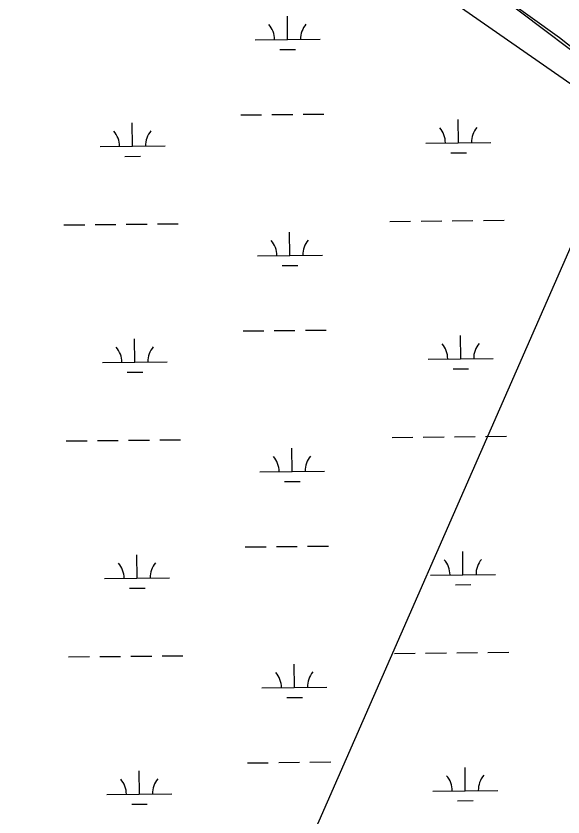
# Model space of a CAD drawing. Extents: x 3734862 to 3772949, y 391520 to 417239.
# Drawn here: x 3755877 to 3756719, y 407480 to 408713 of the extents above; entities that cross this region are included whole.
import ezdxf

# ---------------------------------------------------------------- set-up
doc = ezdxf.new("R2010")
doc.units = 0
doc.layers.add('V-TOPO-SHOR', color=7, linetype='Continuous')
doc.layers.add('V-WETL-SWMP', color=7, linetype='Continuous')

msp = doc.modelspace()

# ---------------------------------------------------------------- linework, layer by layer
at = {"layer": 'V-TOPO-SHOR'}
for p, q in [((3756713.9, 408680), (3756253.5, 409011.3)), ((3756785.8, 408622.7), (3756713.9, 408680))]:
    msp.add_line(p, q, dxfattribs=at)
for points in [[(3753738.1, 407671.8), (3753719.7, 407775.8), (3753728.4, 407819.6), (3753938.8, 408292.9), (3754499.8, 409686.6), (3754622.5, 409923.3), (3754622.5, 409923.3), (3754648.8, 409923.3), (3754675.1, 409897), (3755078.3, 409730.4), (3755209.8, 409695.4), (3755297.4, 409651.5), (3755621.7, 409406.1), (3756568.4, 408722.4), (3756815.8, 408550.6)], [(3758104.3, 407457.8), (3757664, 407824.8), (3757133.9, 408297.8), (3756815.8, 408550.6), (3756204.2, 407156.1)]]:
    msp.add_lwpolyline(points, dxfattribs=at)
at = {"layer": 'V-WETL-SWMP'}
for p, q in [((3756295.4, 408677.2), (3756295, 408713.2)), ((3756245.4, 408676.7), (3756345.4, 408677.7)), ((3756283.5, 408661.6), (3756307.5, 408661.9)), ((3756223.2, 408561), (3756255.2, 408561.3)), ((3756271.2, 408561.5), (3756303.2, 408561.8)), ((3756319.2, 408562), (3756351.2, 408562.3)), ((3756056.6, 408512.8), (3756056.2, 408548.8)), ((3756558.5, 408518.1), (3756558.1, 408554.1)), ((3756006.6, 408512.3), (3756106.6, 408513.3)), ((3756508.5, 408517.6), (3756608.5, 408518.6)), ((3756546.7, 408502.5), (3756570.7, 408502.8)), ((3756044.8, 408497.2), (3756068.8, 408497.5)), ((3755951, 408391.6), (3755983, 408391.9)), ((3755999, 408392.1), (3756031, 408392.4)), ((3756047, 408392.6), (3756079, 408392.9)), ((3756095, 408393.1), (3756127, 408393.5)), ((3756452.9, 408396.9), (3756484.9, 408397.2)), ((3756500.9, 408397.4), (3756532.9, 408397.7)), ((3756548.9, 408397.9), (3756580.9, 408398.2)), ((3756596.9, 408398.4), (3756628.9, 408398.8)), ((3756298.9, 408344.5), (3756298.5, 408380.5)), ((3756248.9, 408344), (3756348.9, 408345.1)), ((3756287, 408329), (3756311, 408329.2)), ((3756226.7, 408228.3), (3756258.7, 408228.7)), ((3756274.7, 408228.8), (3756306.7, 408229.2)), ((3756322.7, 408229.3), (3756354.7, 408229.7)), ((3756060.1, 408180.1), (3756059.7, 408216.1)), ((3756562, 408185.4), (3756561.6, 408221.4)), ((3756010.1, 408179.6), (3756110.1, 408180.7)), ((3756512, 408184.9), (3756612, 408186)), ((3756048.3, 408164.6), (3756072.3, 408164.8)), ((3756550.2, 408169.9), (3756574.2, 408170.1)), ((3756600.4, 408065.8), (3756632.4, 408066.1)), ((3755954.6, 408058.9), (3755986.6, 408059.3)), ((3756002.6, 408059.4), (3756034.6, 408059.8)), ((3756050.5, 408060), (3756082.5, 408060.3)), ((3756098.5, 408060.5), (3756130.5, 408060.8)), ((3756456.4, 408064.2), (3756488.4, 408064.6)), ((3756504.4, 408064.7), (3756536.4, 408065.1)), ((3756552.4, 408065.3), (3756584.4, 408065.6)), ((3756302.4, 408011.9), (3756302, 408047.9)), ((3756252.4, 408011.3), (3756352.4, 408012.4)), ((3756290.6, 407996.3), (3756314.5, 407996.6)), ((3756230.2, 407895.7), (3756262.2, 407896)), ((3756278.2, 407896.2), (3756310.2, 407896.5)), ((3756326.2, 407896.7), (3756358.2, 407897)), ((3756063.6, 407847.5), (3756063.3, 407883.5)), ((3756565.5, 407852.8), (3756565.1, 407888.8)), ((3756013.6, 407846.9), (3756113.6, 407848)), ((3756515.5, 407852.2), (3756615.5, 407853.3)), ((3756051.8, 407831.9), (3756075.8, 407832.2)), ((3756553.7, 407837.2), (3756577.7, 407837.5)), ((3756555.9, 407732.6), (3756587.9, 407732.9)), ((3756603.9, 407733.1), (3756635.9, 407733.4)), ((3755958.1, 407726.3), (3755990.1, 407726.6)), ((3756006.1, 407726.8), (3756038.1, 407727.1)), ((3756054.1, 407727.3), (3756086.1, 407727.6)), ((3756102.1, 407727.8), (3756134.1, 407728.1)), ((3756459.9, 407731.6), (3756491.9, 407731.9)), ((3756507.9, 407732.1), (3756539.9, 407732.4)), ((3756305.9, 407679.2), (3756305.5, 407715.2)), ((3756255.9, 407678.7), (3756355.9, 407679.7)), ((3756294.1, 407663.7), (3756318.1, 407663.9)), ((3756233.7, 407563), (3756265.7, 407563.3)), ((3756281.7, 407563.5), (3756313.7, 407563.9)), ((3756329.7, 407564), (3756361.7, 407564.4)), ((3756067.2, 407514.8), (3756066.8, 407550.8)), ((3756569, 407520.1), (3756568.7, 407556.1)), ((3756017.2, 407514.3), (3756117.2, 407515.3)), ((3756519, 407519.6), (3756619, 407520.6)), ((3756055.3, 407499.3), (3756079.3, 407499.5)), ((3756557.2, 407504.6), (3756581.2, 407504.8))]:
    msp.add_line(p, q, dxfattribs=at)
msp.add_lwpolyline([(3756618.6, 408747.2), (3756800, 408609.8)], dxfattribs=at)
for centre, start, end in [((3756240.1, 408677.1), 359.8334, 41.377), ((3756350.6, 408678.2), 139.8334, 181.377), ((3756001.4, 408512.7), 359.8334, 41.377), ((3756111.8, 408513.8), 139.8334, 181.377), ((3756503.2, 408518), 359.8334, 41.377), ((3756613.7, 408519.1), 139.8334, 181.377), ((3756243.6, 408344.4), 359.8334, 41.377), ((3756354.1, 408345.6), 139.8334, 181.377), ((3756004.9, 408180), 359.8334, 41.377), ((3756115.4, 408181.2), 139.8334, 181.377), ((3756506.8, 408185.3), 359.8334, 41.377), ((3756617.2, 408186.5), 139.8334, 181.377), ((3756247.1, 408011.8), 359.8334, 41.377), ((3756357.6, 408012.9), 139.8334, 181.377), ((3756008.4, 407847.4), 359.8334, 41.377), ((3756118.9, 407848.5), 139.8334, 181.377), ((3756510.3, 407852.7), 359.8334, 41.377), ((3756620.8, 407853.8), 139.8334, 181.377), ((3756250.7, 407679.1), 359.8334, 41.377), ((3756361.1, 407680.3), 139.8334, 181.377), ((3756011.9, 407514.7), 359.8334, 41.377), ((3756122.4, 407515.9), 139.8334, 181.377), ((3756513.8, 407520), 359.8334, 41.377), ((3756624.3, 407521.2), 139.8334, 181.377)]:
    msp.add_arc(centre, 35.2, start, end, dxfattribs=at)

doc.saveas('drawing.dxf')
